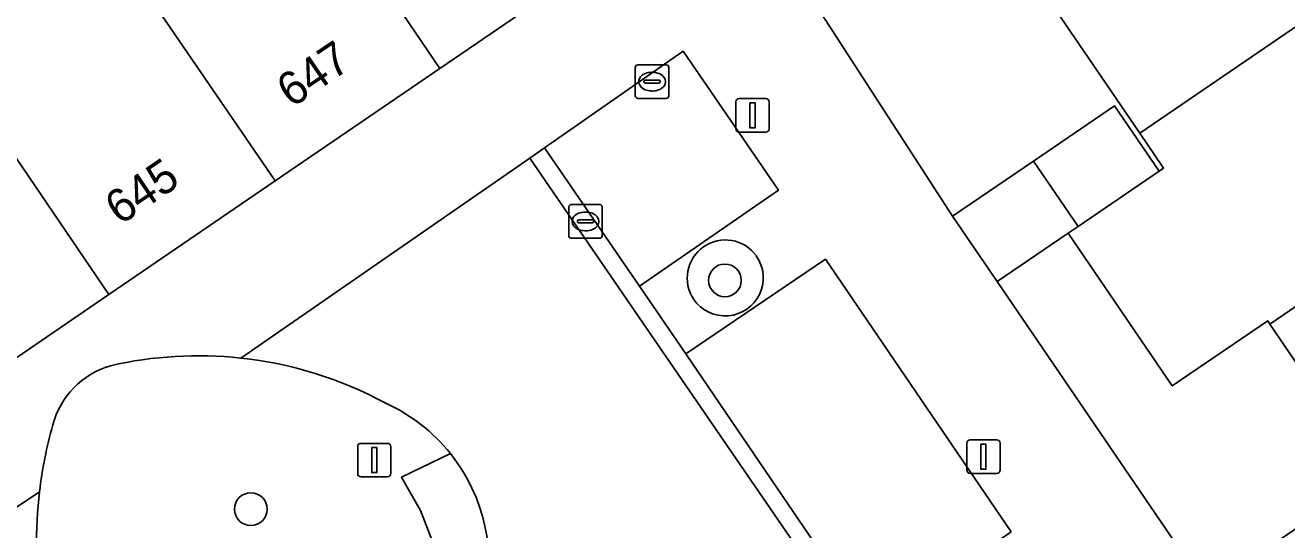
# Model space of a CAD drawing. Extents: x 155275 to 156265, y 382654 to 383635.
# Drawn here: x 155993.72 to 156031.4, y 383345.75 to 383360.83 of the extents above; entities that cross this region are included whole.
import ezdxf

# ---------------------------------------------------------------- set-up
doc = ezdxf.new("R2010")
doc.units = 0
for name, color, linetype in [('IMGEO_Boom', 7, 'Continuous'), ('IMGEO_Erf', 7, 'Continuous'), ('IMGEO_Groenvoorziening', 7, 'Continuous'), ('IMGEO_Kolk', 7, 'Continuous'), ('IMGEO_Lichtmast', 7, 'Continuous'), ('IMGEO_Pand', 7, 'Continuous'), ('IMGEO_Pand_nummerreeks', 7, 'Continuous'), ('IMGEO_Parkeervlak_open', 7, 'Continuous'), ('IMGEO_Rioolput', 7, 'Continuous'), ('IMGEO_Voetpad_gesloten', 7, 'Continuous'), ('IMGEO_Voetpad_open', 7, 'Continuous')]:
    doc.layers.add(name, color=color, linetype=linetype)

msp = doc.modelspace()

# ---------------------------------------------------------------- linework, layer by layer
at = {"layer": 'IMGEO_Boom'}
for centre in [(156014.618, 383353.204), (156000.456, 383346.371)]:
    msp.add_circle(centre, 0.489, dxfattribs=at)
at = {"layer": 'IMGEO_Erf'}
for points in [[(156020.797, 383369.923), (156016.994, 383375.503), (156010.718, 383371.227), (156014.031, 383366.42), (156016.332, 383368.004), (156018.632, 383369.587), (156019.166, 383368.811), (156019.984, 383367.623), (156017.684, 383366.04), (156015.384, 383364.457), (156021.419, 383355.119), (156023.837, 383356.768), (156026.255, 383358.417), (156027.585, 383356.468), (156027.721, 383356.561), (156027.009, 383357.605), (156023.11, 383363.328), (156024.599, 383364.342)], [(156030.898, 383351.899), (156030.83, 383351.999), (156027.976, 383350.054), (156024.867, 383354.615), (156022.749, 383353.169), (156029.016, 383343.984), (156031.435, 383345.628), (156033.854, 383347.272), (156035.178, 383345.325), (156032.759, 383343.681), (156030.34, 383342.036), (156033.631, 383337.194), (156040.093, 383341.626), (156036.275, 383347.212), (156034.785, 383346.194)]]:
    msp.add_lwpolyline(points, close=True, dxfattribs=at)
at = {"layer": 'IMGEO_Groenvoorziening'}
for points in [[(156006.417, 383348.029), (156004.955, 383347.323), (156005.165, 383346.96), (156005.527, 383346.334), (156005.956, 383345.222), (156006.028, 383344.876), (156006.087, 383343.979), (156005.931, 383343.308), (156005.736, 383342.843), (156005.299, 383341.797), (156005.191, 383341.6), (156004.882, 383341.044), (156004.522, 383340.432), (156003.992, 383339.544), (156002.829, 383338.693), (156001.103, 383337.755), (155999.952, 383337.455), (155998.802, 383337.542), (155998.751, 383336.573)], [(156005.931, 383343.308), (156006.087, 383343.979), (156006.028, 383344.876), (156005.956, 383345.222), (156005.527, 383346.334), (156005.165, 383346.96), (156004.955, 383347.323), (156006.417, 383348.029)]]:
    msp.add_lwpolyline(points, dxfattribs=at)
for centre, radius, start, end in [((156014.631, 383353.273), 1.139, 35.7525, 213.9719), ((156014.624, 383353.283), 1.139, 214.5388, 35.1856), ((155998.891, 383339.208), 11.745, 83.8144, 102.9426), ((155998.918, 383339.301), 11.649, 61.5687, 83.899), ((155996.962, 383348.252), 2.502, 106.2928, 165.2534), ((156002.301, 383344.743), 5.267, 38.6053, 65.7545), ((156007.123, 383345.344), 13.071, 164.2612, 173.1962), ((156002.293, 383344.734), 5.279, 346.1284, 38.6284), ((156007.164, 383345.332), 13.113, 173.1683, 202.8506)]:
    msp.add_arc(centre, radius, start, end, dxfattribs=at)
at = {"layer": 'IMGEO_Kolk'}
for p, q in [((156009.952, 383354.541), (156009.952, 383355.393)), ((156010.027, 383355.467), (156010.879, 383355.467)), ((156010.953, 383355.393), (156010.953, 383354.541)), ((156010.211, 383354.961), (156010.211, 383354.973)), ((156010.254, 383355.01), (156010.652, 383355.01)), ((156010.44, 383355.247), (156010.465, 383355.247)), ((156010.695, 383354.973), (156010.695, 383354.961)), ((156010.649, 383354.924), (156010.251, 383354.924)), ((156010.463, 383354.687), (156010.438, 383354.687)), ((156010.879, 383354.467), (156010.027, 383354.467))]:
    msp.add_line(p, q, dxfattribs=at)
for points in [[(156009.952, 383354.541), (156009.952, 383355.393)], [(156010.027, 383355.467), (156010.879, 383355.467)], [(156010.953, 383355.393), (156010.953, 383354.541)], [(156010.879, 383354.467), (156010.027, 383354.467)]]:
    msp.add_lwpolyline(points, dxfattribs=at)
for centre, radius, start, end in [((156010.029, 383355.391), 0.0765, 91.552, 178.448), ((156010.029, 383355.391), 0.0765, 91.552, 178.448), ((156010.877, 383355.391), 0.0765, 1.552, 88.448), ((156010.877, 383355.391), 0.0765, 1.552, 88.448), ((156010.251, 383354.97), 0.0403, 85.8775, 175.7526), ((156010.248, 383354.96), 0.0366, 178.938, 274.7102), ((156010.652, 383354.967), 0.043, 264.8664, 352.4533), ((156010.656, 383354.972), 0.0386, 1.7309, 96.639), ((156010.029, 383354.543), 0.0765, 181.552, 268.448), ((156010.029, 383354.543), 0.0765, 181.552, 268.448), ((156010.877, 383354.543), 0.0765, 271.552, 358.448), ((156010.877, 383354.543), 0.0765, 271.552, 358.448)]:
    msp.add_arc(centre, radius, start, end, dxfattribs=at)
for centre, major_axis, ratio, start_param, end_param in [((156010.439, 383354.967), (-0.387, 0.002), 0.722429, 4.712389, 7.853982), ((156010.464, 383354.967), (-0.39, 0.002), 0.717154, 1.570796, 4.712389)]:
    msp.add_ellipse(centre, major_axis=major_axis, ratio=ratio, start_param=start_param, end_param=end_param, dxfattribs=at)
at = {"layer": 'IMGEO_Lichtmast'}
for p, q in [((156014.946, 383357.736), (156014.946, 383358.536)), ((156014.946, 383358.536), (156014.946, 383357.736)), ((156015.046, 383358.636), (156015.836, 383358.636)), ((156015.836, 383358.636), (156015.046, 383358.636)), ((156015.936, 383358.536), (156015.936, 383357.736)), ((156015.936, 383357.736), (156015.936, 383358.536)), ((156015.836, 383357.636), (156015.046, 383357.636)), ((156015.046, 383357.636), (156015.836, 383357.636)), ((156003.648, 383347.437), (156003.648, 383348.237)), ((156003.648, 383348.237), (156003.648, 383347.437)), ((156003.748, 383348.337), (156004.538, 383348.337)), ((156004.538, 383348.337), (156003.748, 383348.337)), ((156004.638, 383348.237), (156004.638, 383347.437)), ((156004.638, 383347.437), (156004.638, 383348.237)), ((156021.845, 383347.54), (156021.845, 383348.34)), ((156021.845, 383348.34), (156021.845, 383347.54)), ((156021.945, 383348.44), (156022.735, 383348.44)), ((156022.735, 383348.44), (156021.945, 383348.44)), ((156022.835, 383348.34), (156022.835, 383347.54)), ((156022.835, 383347.54), (156022.835, 383348.34)), ((156022.735, 383347.44), (156021.945, 383347.44)), ((156021.945, 383347.44), (156022.735, 383347.44)), ((156004.538, 383347.337), (156003.748, 383347.337)), ((156003.748, 383347.337), (156004.538, 383347.337))]:
    msp.add_line(p, q, dxfattribs=at)
for points in [[(156015.366, 383358.511), (156015.516, 383358.511), (156015.516, 383357.761), (156015.366, 383357.761), (156015.366, 383358.511)], [(156004.068, 383348.212), (156004.218, 383348.212), (156004.218, 383347.462), (156004.068, 383347.462), (156004.068, 383348.212)], [(156022.265, 383348.315), (156022.415, 383348.315), (156022.415, 383347.565), (156022.265, 383347.565), (156022.265, 383348.315)]]:
    msp.add_lwpolyline(points, dxfattribs=at)
for centre, start, end in [((156015.046, 383358.536), 90, 180), ((156015.046, 383358.536), 90, 180), ((156015.836, 383358.536), 0, 90), ((156015.836, 383358.536), 360, 90), ((156015.046, 383357.736), 180, 270), ((156015.046, 383357.736), 180, 270), ((156015.836, 383357.736), 270, 0), ((156015.836, 383357.736), 270, 0), ((156003.748, 383348.237), 90, 180), ((156003.748, 383348.237), 90, 180), ((156004.538, 383348.237), 0, 90), ((156004.538, 383348.237), 360, 90), ((156021.945, 383348.34), 90, 180), ((156021.945, 383348.34), 90, 180), ((156022.735, 383348.34), 0, 90), ((156022.735, 383348.34), 360, 90), ((156003.748, 383347.437), 180, 270), ((156003.748, 383347.437), 180, 270), ((156004.538, 383347.437), 270, 0), ((156004.538, 383347.437), 270, 0), ((156021.945, 383347.54), 180, 270), ((156021.945, 383347.54), 180, 270), ((156022.735, 383347.54), 270, 0), ((156022.735, 383347.54), 270, 0)]:
    msp.add_arc(centre, 0.1, start, end, dxfattribs=at)
at = {"layer": 'IMGEO_Pand'}
for points in [[(156005.575, 383371.489), (156000.395, 383367.947), (156006.1, 383359.539), (156011.295, 383363.09)], [(156032.239, 383369.545), (156024.599, 383364.342), (156023.11, 383363.328), (156027.009, 383357.605), (156036.136, 383363.844)], [(156000.395, 383367.947), (155995.449, 383364.565), (156001.184, 383356.178), (156006.1, 383359.539)], [(155995.449, 383364.565), (155990.503, 383361.184), (155996.217, 383352.783), (156001.184, 383356.178)], [(156040.033, 383358.143), (156036.136, 383363.844), (156027.009, 383357.605), (156027.721, 383356.561), (156027.585, 383356.468), (156025.167, 383354.819), (156024.867, 383354.615), (156027.976, 383350.054), (156030.83, 383351.999), (156030.898, 383351.899)], [(155990.503, 383361.184), (155985.546, 383357.795), (155991.28, 383349.408), (155996.217, 383352.783)], [(156023.837, 383356.768), (156025.167, 383354.819), (156027.585, 383356.468), (156026.255, 383358.417)], [(156040.033, 383358.143), (156030.898, 383351.899), (156034.785, 383346.194), (156036.275, 383347.212), (156043.929, 383352.442)], [(156023.837, 383356.768), (156021.419, 383355.119), (156022.749, 383353.169), (156024.867, 383354.615), (156025.167, 383354.819)]]:
    msp.add_lwpolyline(points, close=True, dxfattribs=at)
at = {"layer": 'IMGEO_Parkeervlak_open'}
for points in [[(156009.226, 383357.163), (156012.066, 383353.029), (156016.213, 383355.896), (156013.37, 383360.05)], [(156013.451, 383351.009), (156019.012, 383342.824), (156023.166, 383345.698), (156017.624, 383353.837)]]:
    msp.add_lwpolyline(points, close=True, dxfattribs=at)
at = {"layer": 'IMGEO_Rioolput'}
for p, q in [((156011.94, 383358.716), (156011.94, 383359.568)), ((156012.015, 383359.642), (156012.867, 383359.642)), ((156012.941, 383359.568), (156012.941, 383358.716)), ((156012.199, 383359.136), (156012.199, 383359.148)), ((156012.637, 383359.099), (156012.239, 383359.099)), ((156012.242, 383359.185), (156012.64, 383359.185)), ((156012.428, 383359.422), (156012.453, 383359.422)), ((156012.683, 383359.148), (156012.683, 383359.136)), ((156012.451, 383358.862), (156012.426, 383358.862)), ((156012.867, 383358.642), (156012.015, 383358.642))]:
    msp.add_line(p, q, dxfattribs=at)
for points in [[(156011.94, 383358.716), (156011.94, 383359.568)], [(156012.015, 383359.642), (156012.867, 383359.642)], [(156012.941, 383359.568), (156012.941, 383358.716)], [(156012.867, 383358.642), (156012.015, 383358.642)]]:
    msp.add_lwpolyline(points, dxfattribs=at)
for centre, radius, start, end in [((156012.017, 383359.566), 0.0765, 91.552, 178.448), ((156012.017, 383359.566), 0.0765, 91.552, 178.448), ((156012.865, 383359.566), 0.0765, 1.552, 88.448), ((156012.865, 383359.566), 0.0765, 1.552, 88.448), ((156012.239, 383359.145), 0.0403, 85.8775, 175.7526), ((156012.236, 383359.135), 0.0366, 178.938, 274.7102), ((156012.64, 383359.142), 0.043, 264.8664, 352.4533), ((156012.644, 383359.147), 0.0386, 1.7309, 96.639), ((156012.017, 383358.718), 0.0765, 181.552, 268.448), ((156012.017, 383358.718), 0.0765, 181.552, 268.448), ((156012.865, 383358.718), 0.0765, 271.552, 358.448), ((156012.865, 383358.718), 0.0765, 271.552, 358.448)]:
    msp.add_arc(centre, radius, start, end, dxfattribs=at)
for centre, major_axis, ratio, start_param, end_param in [((156012.427, 383359.142), (-0.387, 0.002), 0.722429, 4.712389, 7.853982), ((156012.452, 383359.142), (-0.39, 0.002), 0.717154, 1.570796, 4.712389)]:
    msp.add_ellipse(centre, major_axis=major_axis, ratio=ratio, start_param=start_param, end_param=end_param, dxfattribs=at)
at = {"layer": 'IMGEO_Voetpad_gesloten'}
msp.add_lwpolyline([(156013.451, 383351.009), (156012.066, 383353.029), (156009.226, 383357.163), (156008.787, 383356.86), (156026.301, 383331.331), (156026.703, 383331.602), (156021.124, 383339.76), (156019.012, 383342.824)], close=True, dxfattribs=at)
at = {"layer": 'IMGEO_Voetpad_open'}
for points in [[(155996.634, 383384.624), (155998.44, 383382.045), (156005.575, 383371.489), (156011.295, 383363.09), (156006.1, 383359.539), (156001.184, 383356.178), (155996.217, 383352.783), (155991.28, 383349.408), (155986.279, 383345.99), (155981.754, 383342.896), (155977.17, 383339.762), (155976.992, 383339.641), (155982.151, 383332.082), (155987.455, 383324.311), (155992.587, 383316.792)], [(156033.631, 383337.194), (156030.34, 383342.036), (156029.016, 383343.984), (156022.749, 383353.169), (156021.419, 383355.119), (156015.384, 383364.457)], [(156000.156, 383350.884), (156008.787, 383356.86), (156009.226, 383357.163), (156013.37, 383360.05), (156016.213, 383355.896), (156012.066, 383353.029), (156013.451, 383351.009), (156017.624, 383353.837), (156023.166, 383345.698), (156019.012, 383342.824), (156021.124, 383339.76), (156025.284, 383342.638), (156030.867, 383334.472), (156026.703, 383331.602), (156026.301, 383331.331), (156030.742, 383328.123), (156031.424, 383327.359)], [(156023.865, 383320.715), (156023.168, 383321.513), (156030.742, 383328.123), (156026.301, 383331.331), (156008.787, 383356.86), (156000.156, 383350.884)], [(156002.248, 383308.886), (155995.214, 383319.199), (155999.357, 383321.986), (155999.331, 383322.024), (155997.272, 383325.034), (155993.169, 383322.273), (155986.172, 383332.46), (155990.28, 383335.253), (155988.861, 383337.348), (155984.763, 383334.512), (155981.958, 383338.626), (155986.068, 383341.45), (155986.502, 383341.756), (155994.144, 383346.892)], [(155994.144, 383346.892), (155986.502, 383341.756), (156006.694, 383312.028), (156007.467, 383307.738), (156015.009, 383314.336), (156015.69, 383313.548), (156023.865, 383320.715)]]:
    msp.add_lwpolyline(points, dxfattribs=at)
for centre, radius, start, end in [((156014.631, 383353.273), 1.139, 35.7525, 213.9719), ((156014.624, 383353.283), 1.139, 214.5388, 35.1856), ((155998.891, 383339.208), 11.745, 83.8144, 102.9426), ((155998.918, 383339.301), 11.649, 61.5687, 83.899), ((155996.962, 383348.252), 2.502, 106.2928, 165.2534), ((156002.301, 383344.743), 5.267, 38.6053, 65.7545), ((156007.123, 383345.344), 13.071, 164.2612, 173.1962), ((156002.293, 383344.734), 5.279, 346.1284, 38.6284), ((156007.164, 383345.332), 13.113, 173.1683, 202.8506)]:
    msp.add_arc(centre, radius, start, end, dxfattribs=at)

# ---------------------------------------------------------------- texts
at = {"layer": 'IMGEO_Pand_nummerreeks'}
for s, p in [('647', (156001.678, 383358.339)), ('645', (155996.549, 383354.833))]:
    msp.add_text(s, height=1, rotation=34.1597, dxfattribs=at).set_placement(p)

doc.saveas('drawing.dxf')
